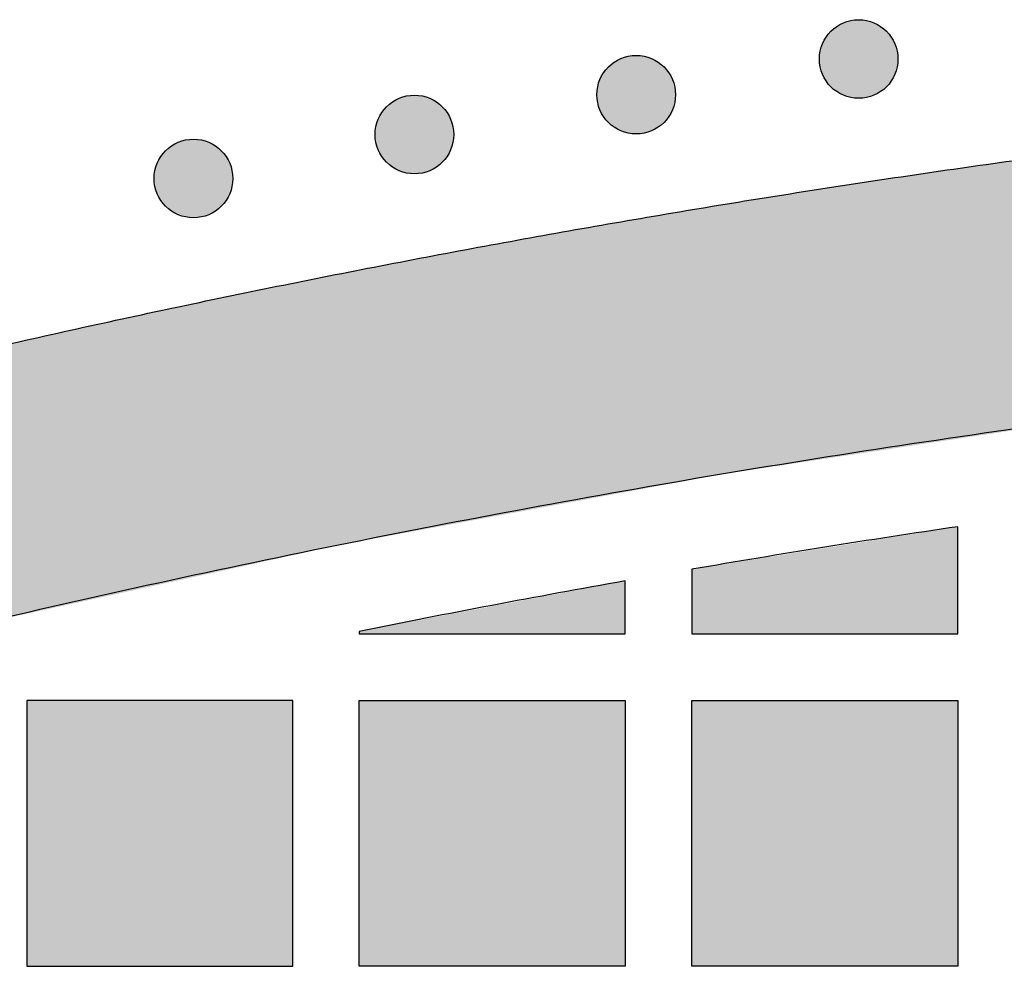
# Model space of a CAD drawing. Header units: millimetres. Extents: x -3873 to -97, y 912 to 4165.
# Tile 369 of 725: x -3447 to -3403, y 1954 to 1997. Entities that reach past the tile are written whole.
import ezdxf

# ---------------------------------------------------------------- set-up
doc = ezdxf.new("R2010")
doc.units = ezdxf.units.MM
doc.layers.add('pattern', color=7, linetype='Continuous', true_color=0x000000)

msp = doc.modelspace()

# ---------------------------------------------------------------- hatches: boundary and pattern name
at = {"layer": 'pattern'}
for points in [[(-3407.971, 1996.479), (-3408, 1996.507), (-3408.029, 1996.534), (-3408.059, 1996.56), (-3408.089, 1996.587), (-3408.121, 1996.612), (-3408.153, 1996.638), (-3408.187, 1996.662), (-3408.221, 1996.686), (-3408.256, 1996.71), (-3408.291, 1996.732), (-3408.328, 1996.755), (-3408.365, 1996.776), (-3408.403, 1996.796), (-3408.442, 1996.816), (-3408.481, 1996.835), (-3408.521, 1996.853), (-3408.562, 1996.87), (-3408.603, 1996.886), (-3408.645, 1996.901), (-3408.688, 1996.915), (-3408.731, 1996.928), (-3408.774, 1996.94), (-3408.818, 1996.951), (-3408.863, 1996.961), (-3408.907, 1996.97), (-3408.952, 1996.977), (-3408.997, 1996.984), (-3409.043, 1996.989), (-3409.088, 1996.993), (-3409.134, 1996.996), (-3409.18, 1996.998), (-3409.226, 1996.999), (-3409.272, 1996.998), (-3409.318, 1996.996), (-3409.364, 1996.993), (-3409.409, 1996.989), (-3409.455, 1996.984), (-3409.5, 1996.977), (-3409.545, 1996.97), (-3409.59, 1996.961), (-3409.634, 1996.951), (-3409.678, 1996.94), (-3409.721, 1996.928), (-3409.764, 1996.915), (-3409.807, 1996.901), (-3409.849, 1996.886), (-3409.89, 1996.87), (-3409.931, 1996.853), (-3409.971, 1996.835), (-3410.01, 1996.816), (-3410.049, 1996.796), (-3410.087, 1996.776), (-3410.124, 1996.755), (-3410.161, 1996.732), (-3410.197, 1996.71), (-3410.231, 1996.686), (-3410.266, 1996.662), (-3410.299, 1996.638), (-3410.331, 1996.612), (-3410.363, 1996.587), (-3410.394, 1996.56), (-3410.424, 1996.534), (-3410.453, 1996.507), (-3410.481, 1996.479), (-3410.508, 1996.451), (-3410.535, 1996.422), (-3410.562, 1996.392), (-3410.588, 1996.361), (-3410.614, 1996.33), (-3410.639, 1996.297), (-3410.664, 1996.264), (-3410.688, 1996.23), (-3410.711, 1996.195), (-3410.734, 1996.159), (-3410.756, 1996.123), (-3410.778, 1996.085), (-3410.798, 1996.047), (-3410.818, 1996.009), (-3410.836, 1995.969), (-3410.854, 1995.929), (-3410.871, 1995.888), (-3410.888, 1995.847), (-3410.903, 1995.805), (-3410.917, 1995.763), (-3410.93, 1995.72), (-3410.942, 1995.676), (-3410.953, 1995.632), (-3410.963, 1995.588), (-3410.971, 1995.543), (-3410.979, 1995.498), (-3410.986, 1995.453), (-3410.991, 1995.408), (-3410.995, 1995.362), (-3410.998, 1995.316), (-3411, 1995.27), (-3411, 1995.224), (-3411, 1995.178), (-3410.998, 1995.133), (-3410.995, 1995.087), (-3410.991, 1995.041), (-3410.986, 1994.996), (-3410.979, 1994.95), (-3410.971, 1994.905), (-3410.963, 1994.861), (-3410.953, 1994.816), (-3410.942, 1994.773), (-3410.93, 1994.729), (-3410.917, 1994.686), (-3410.903, 1994.644), (-3410.888, 1994.602), (-3410.871, 1994.56), (-3410.854, 1994.52), (-3410.836, 1994.48), (-3410.818, 1994.44), (-3410.798, 1994.401), (-3410.778, 1994.363), (-3410.756, 1994.326), (-3410.734, 1994.29), (-3410.711, 1994.254), (-3410.688, 1994.219), (-3410.664, 1994.185), (-3410.639, 1994.152), (-3410.614, 1994.119), (-3410.588, 1994.088), (-3410.562, 1994.057), (-3410.535, 1994.027), (-3410.508, 1993.998), (-3410.481, 1993.97), (-3410.453, 1993.942), (-3410.424, 1993.915), (-3410.394, 1993.888), (-3410.363, 1993.862), (-3410.331, 1993.836), (-3410.299, 1993.811), (-3410.266, 1993.786), (-3410.231, 1993.762), (-3410.197, 1993.739), (-3410.161, 1993.716), (-3410.124, 1993.694), (-3410.087, 1993.673), (-3410.049, 1993.652), (-3410.01, 1993.633), (-3409.971, 1993.614), (-3409.931, 1993.596), (-3409.89, 1993.579), (-3409.849, 1993.563), (-3409.807, 1993.548), (-3409.764, 1993.534), (-3409.721, 1993.521), (-3409.678, 1993.509), (-3409.634, 1993.498), (-3409.59, 1993.488), (-3409.545, 1993.479), (-3409.5, 1993.471), (-3409.455, 1993.465), (-3409.409, 1993.46), (-3409.364, 1993.455), (-3409.318, 1993.452), (-3409.272, 1993.451), (-3409.226, 1993.45), (-3409.18, 1993.451), (-3409.134, 1993.452), (-3409.088, 1993.455), (-3409.043, 1993.46), (-3408.997, 1993.465), (-3408.952, 1993.471), (-3408.907, 1993.479), (-3408.863, 1993.488), (-3408.818, 1993.498), (-3408.774, 1993.509), (-3408.731, 1993.521), (-3408.688, 1993.534), (-3408.645, 1993.548), (-3408.603, 1993.563), (-3408.562, 1993.579), (-3408.521, 1993.596), (-3408.481, 1993.614), (-3408.442, 1993.633), (-3408.403, 1993.652), (-3408.365, 1993.673), (-3408.328, 1993.694), (-3408.291, 1993.716), (-3408.256, 1993.739), (-3408.221, 1993.762), (-3408.187, 1993.786), (-3408.153, 1993.811), (-3408.121, 1993.836), (-3408.089, 1993.862), (-3408.059, 1993.888), (-3408.029, 1993.915), (-3408, 1993.942), (-3407.971, 1993.97), (-3407.944, 1993.998), (-3407.917, 1994.027), (-3407.89, 1994.057), (-3407.864, 1994.088), (-3407.838, 1994.119), (-3407.813, 1994.152), (-3407.788, 1994.185), (-3407.764, 1994.219), (-3407.741, 1994.254), (-3407.718, 1994.29), (-3407.696, 1994.326), (-3407.675, 1994.363), (-3407.654, 1994.401), (-3407.634, 1994.44), (-3407.616, 1994.48), (-3407.598, 1994.52), (-3407.581, 1994.56), (-3407.565, 1994.602), (-3407.549, 1994.644), (-3407.535, 1994.686), (-3407.522, 1994.729), (-3407.51, 1994.773), (-3407.499, 1994.816), (-3407.489, 1994.861), (-3407.481, 1994.905), (-3407.473, 1994.95), (-3407.467, 1994.996), (-3407.461, 1995.041), (-3407.457, 1995.087), (-3407.454, 1995.133), (-3407.452, 1995.178), (-3407.452, 1995.224), (-3407.452, 1995.27), (-3407.454, 1995.316), (-3407.457, 1995.362), (-3407.461, 1995.408), (-3407.467, 1995.453), (-3407.473, 1995.498), (-3407.481, 1995.543), (-3407.489, 1995.588), (-3407.499, 1995.632), (-3407.51, 1995.676), (-3407.522, 1995.72), (-3407.535, 1995.763), (-3407.549, 1995.805), (-3407.565, 1995.847), (-3407.581, 1995.888), (-3407.598, 1995.929), (-3407.616, 1995.969), (-3407.634, 1996.009), (-3407.654, 1996.047), (-3407.675, 1996.085), (-3407.696, 1996.123), (-3407.718, 1996.159), (-3407.741, 1996.195), (-3407.764, 1996.23), (-3407.788, 1996.264), (-3407.813, 1996.297), (-3407.838, 1996.33), (-3407.864, 1996.361), (-3407.89, 1996.392), (-3407.917, 1996.422), (-3407.944, 1996.451)], [(-3328.15, 1983.74), (-3345.663, 1983.455), (-3363.179, 1982.585), (-3380.677, 1981.13), (-3398.126, 1979.09), (-3415.497, 1976.468), (-3432.761, 1973.27), (-3449.89, 1969.501), (-3466.855, 1965.172), (-3478.446, 1974.372), (-3469.307, 1976.941), (-3460.114, 1979.35), (-3450.871, 1981.599), (-3441.582, 1983.685), (-3432.253, 1985.608), (-3422.886, 1987.367), (-3413.486, 1988.959), (-3404.059, 1990.385), (-3394.607, 1991.643), (-3385.136, 1992.734), (-3375.65, 1993.656), (-3366.154, 1994.41), (-3356.652, 1994.995), (-3347.149, 1995.411), (-3337.649, 1995.66), (-3328.132, 1995.74), (-3309.139, 1995.393), (-3299.636, 1994.967), (-3290.135, 1994.373), (-3280.639, 1993.611), (-3271.154, 1992.679), (-3261.685, 1991.58), (-3252.234, 1990.312), (-3242.808, 1988.878), (-3233.41, 1987.276), (-3224.045, 1985.509), (-3214.717, 1983.577), (-3205.43, 1981.482), (-3196.19, 1979.225), (-3186.999, 1976.806), (-3177.862, 1974.229), (-3189.462, 1965.039), (-3206.423, 1969.385), (-3223.548, 1973.17), (-3240.809, 1976.385), (-3258.178, 1979.023), (-3275.625, 1981.08), (-3293.121, 1982.552), (-3310.637, 1983.438)], [(-3418.007, 1994.869), (-3418.035, 1994.897), (-3418.064, 1994.924), (-3418.094, 1994.95), (-3418.124, 1994.977), (-3418.156, 1995.002), (-3418.189, 1995.028), (-3418.222, 1995.052), (-3418.256, 1995.076), (-3418.291, 1995.1), (-3418.327, 1995.122), (-3418.363, 1995.145), (-3418.4, 1995.166), (-3418.438, 1995.186), (-3418.477, 1995.206), (-3418.516, 1995.225), (-3418.557, 1995.243), (-3418.597, 1995.26), (-3418.639, 1995.276), (-3418.681, 1995.291), (-3418.723, 1995.305), (-3418.766, 1995.318), (-3418.81, 1995.33), (-3418.853, 1995.341), (-3418.898, 1995.351), (-3418.942, 1995.36), (-3418.987, 1995.367), (-3419.033, 1995.374), (-3419.078, 1995.379), (-3419.124, 1995.383), (-3419.169, 1995.386), (-3419.215, 1995.388), (-3419.261, 1995.389), (-3419.307, 1995.388), (-3419.353, 1995.386), (-3419.399, 1995.383), (-3419.445, 1995.379), (-3419.49, 1995.374), (-3419.535, 1995.367), (-3419.58, 1995.36), (-3419.625, 1995.351), (-3419.669, 1995.341), (-3419.713, 1995.33), (-3419.757, 1995.318), (-3419.8, 1995.305), (-3419.842, 1995.291), (-3419.884, 1995.276), (-3419.925, 1995.26), (-3419.966, 1995.243), (-3420.006, 1995.225), (-3420.046, 1995.206), (-3420.084, 1995.186), (-3420.122, 1995.166), (-3420.16, 1995.145), (-3420.196, 1995.122), (-3420.232, 1995.1), (-3420.267, 1995.076), (-3420.301, 1995.052), (-3420.334, 1995.028), (-3420.367, 1995.002), (-3420.398, 1994.977), (-3420.429, 1994.95), (-3420.459, 1994.924), (-3420.488, 1994.897), (-3420.516, 1994.869), (-3420.543, 1994.841), (-3420.571, 1994.812), (-3420.597, 1994.782), (-3420.624, 1994.751), (-3420.649, 1994.72), (-3420.675, 1994.687), (-3420.699, 1994.654), (-3420.723, 1994.62), (-3420.747, 1994.585), (-3420.769, 1994.549), (-3420.791, 1994.513), (-3420.813, 1994.475), (-3420.833, 1994.437), (-3420.853, 1994.399), (-3420.872, 1994.359), (-3420.89, 1994.319), (-3420.907, 1994.278), (-3420.923, 1994.237), (-3420.938, 1994.195), (-3420.952, 1994.153), (-3420.965, 1994.11), (-3420.977, 1994.066), (-3420.988, 1994.022), (-3420.998, 1993.978), (-3421.007, 1993.933), (-3421.014, 1993.888), (-3421.021, 1993.843), (-3421.026, 1993.798), (-3421.03, 1993.752), (-3421.033, 1993.706), (-3421.035, 1993.66), (-3421.036, 1993.614), (-3421.035, 1993.568), (-3421.033, 1993.523), (-3421.03, 1993.477), (-3421.026, 1993.431), (-3421.021, 1993.386), (-3421.014, 1993.34), (-3421.007, 1993.295), (-3420.998, 1993.251), (-3420.988, 1993.207), (-3420.977, 1993.163), (-3420.965, 1993.119), (-3420.952, 1993.076), (-3420.938, 1993.034), (-3420.923, 1992.992), (-3420.907, 1992.95), (-3420.89, 1992.91), (-3420.872, 1992.87), (-3420.853, 1992.83), (-3420.833, 1992.791), (-3420.813, 1992.753), (-3420.791, 1992.716), (-3420.769, 1992.68), (-3420.747, 1992.644), (-3420.723, 1992.609), (-3420.699, 1992.575), (-3420.675, 1992.542), (-3420.649, 1992.509), (-3420.624, 1992.478), (-3420.597, 1992.447), (-3420.571, 1992.417), (-3420.543, 1992.388), (-3420.516, 1992.36), (-3420.488, 1992.332), (-3420.459, 1992.305), (-3420.429, 1992.278), (-3420.398, 1992.252), (-3420.367, 1992.226), (-3420.334, 1992.201), (-3420.301, 1992.176), (-3420.267, 1992.152), (-3420.232, 1992.129), (-3420.196, 1992.106), (-3420.16, 1992.084), (-3420.122, 1992.063), (-3420.084, 1992.042), (-3420.046, 1992.023), (-3420.006, 1992.004), (-3419.966, 1991.986), (-3419.925, 1991.969), (-3419.884, 1991.953), (-3419.842, 1991.938), (-3419.8, 1991.924), (-3419.757, 1991.911), (-3419.713, 1991.899), (-3419.669, 1991.888), (-3419.625, 1991.878), (-3419.58, 1991.869), (-3419.535, 1991.861), (-3419.49, 1991.855), (-3419.445, 1991.85), (-3419.399, 1991.845), (-3419.353, 1991.842), (-3419.307, 1991.841), (-3419.261, 1991.84), (-3419.215, 1991.841), (-3419.169, 1991.842), (-3419.124, 1991.845), (-3419.078, 1991.85), (-3419.033, 1991.855), (-3418.987, 1991.861), (-3418.942, 1991.869), (-3418.898, 1991.878), (-3418.853, 1991.888), (-3418.81, 1991.899), (-3418.766, 1991.911), (-3418.723, 1991.924), (-3418.681, 1991.938), (-3418.639, 1991.953), (-3418.597, 1991.969), (-3418.557, 1991.986), (-3418.516, 1992.004), (-3418.477, 1992.023), (-3418.438, 1992.042), (-3418.4, 1992.063), (-3418.363, 1992.084), (-3418.327, 1992.106), (-3418.291, 1992.129), (-3418.256, 1992.152), (-3418.222, 1992.176), (-3418.189, 1992.201), (-3418.156, 1992.226), (-3418.124, 1992.252), (-3418.094, 1992.278), (-3418.064, 1992.305), (-3418.035, 1992.332), (-3418.007, 1992.36), (-3417.979, 1992.388), (-3417.952, 1992.417), (-3417.925, 1992.447), (-3417.899, 1992.478), (-3417.873, 1992.509), (-3417.848, 1992.542), (-3417.823, 1992.575), (-3417.799, 1992.609), (-3417.776, 1992.644), (-3417.753, 1992.68), (-3417.731, 1992.716), (-3417.71, 1992.753), (-3417.689, 1992.791), (-3417.67, 1992.83), (-3417.651, 1992.87), (-3417.633, 1992.91), (-3417.616, 1992.95), (-3417.6, 1992.992), (-3417.585, 1993.034), (-3417.571, 1993.076), (-3417.557, 1993.119), (-3417.545, 1993.163), (-3417.534, 1993.207), (-3417.525, 1993.251), (-3417.516, 1993.295), (-3417.508, 1993.34), (-3417.502, 1993.386), (-3417.496, 1993.431), (-3417.492, 1993.477), (-3417.489, 1993.523), (-3417.488, 1993.568), (-3417.487, 1993.614), (-3417.488, 1993.66), (-3417.489, 1993.706), (-3417.492, 1993.752), (-3417.496, 1993.798), (-3417.502, 1993.843), (-3417.508, 1993.888), (-3417.516, 1993.933), (-3417.525, 1993.978), (-3417.534, 1994.022), (-3417.545, 1994.066), (-3417.557, 1994.11), (-3417.571, 1994.153), (-3417.585, 1994.195), (-3417.6, 1994.237), (-3417.616, 1994.278), (-3417.633, 1994.319), (-3417.651, 1994.359), (-3417.67, 1994.399), (-3417.689, 1994.437), (-3417.71, 1994.475), (-3417.731, 1994.513), (-3417.753, 1994.549), (-3417.776, 1994.585), (-3417.799, 1994.62), (-3417.823, 1994.654), (-3417.848, 1994.687), (-3417.873, 1994.72), (-3417.899, 1994.751), (-3417.925, 1994.782), (-3417.952, 1994.812), (-3417.979, 1994.841)], [(-3428.01, 1993.072), (-3428.038, 1993.099), (-3428.067, 1993.126), (-3428.097, 1993.153), (-3428.128, 1993.179), (-3428.159, 1993.205), (-3428.192, 1993.23), (-3428.225, 1993.255), (-3428.259, 1993.279), (-3428.294, 1993.302), (-3428.33, 1993.325), (-3428.366, 1993.347), (-3428.404, 1993.368), (-3428.442, 1993.389), (-3428.48, 1993.409), (-3428.52, 1993.427), (-3428.56, 1993.445), (-3428.601, 1993.462), (-3428.642, 1993.478), (-3428.684, 1993.494), (-3428.726, 1993.508), (-3428.769, 1993.521), (-3428.813, 1993.533), (-3428.857, 1993.544), (-3428.901, 1993.554), (-3428.946, 1993.562), (-3428.991, 1993.57), (-3429.036, 1993.577), (-3429.081, 1993.582), (-3429.127, 1993.586), (-3429.173, 1993.589), (-3429.219, 1993.591), (-3429.265, 1993.591), (-3429.311, 1993.591), (-3429.356, 1993.589), (-3429.402, 1993.586), (-3429.448, 1993.582), (-3429.493, 1993.577), (-3429.539, 1993.57), (-3429.584, 1993.562), (-3429.628, 1993.554), (-3429.673, 1993.544), (-3429.716, 1993.533), (-3429.76, 1993.521), (-3429.803, 1993.508), (-3429.845, 1993.494), (-3429.887, 1993.478), (-3429.929, 1993.462), (-3429.969, 1993.445), (-3430.009, 1993.427), (-3430.049, 1993.409), (-3430.088, 1993.389), (-3430.126, 1993.368), (-3430.163, 1993.347), (-3430.199, 1993.325), (-3430.235, 1993.302), (-3430.27, 1993.279), (-3430.304, 1993.255), (-3430.337, 1993.23), (-3430.37, 1993.205), (-3430.401, 1993.179), (-3430.432, 1993.153), (-3430.462, 1993.126), (-3430.491, 1993.099), (-3430.519, 1993.072), (-3430.547, 1993.043), (-3430.574, 1993.014), (-3430.601, 1992.985), (-3430.627, 1992.954), (-3430.653, 1992.922), (-3430.678, 1992.89), (-3430.703, 1992.856), (-3430.727, 1992.822), (-3430.75, 1992.787), (-3430.773, 1992.752), (-3430.795, 1992.715), (-3430.816, 1992.678), (-3430.837, 1992.64), (-3430.856, 1992.601), (-3430.875, 1992.562), (-3430.893, 1992.522), (-3430.91, 1992.481), (-3430.926, 1992.44), (-3430.941, 1992.398), (-3430.955, 1992.355), (-3430.968, 1992.312), (-3430.98, 1992.269), (-3430.991, 1992.225), (-3431.001, 1992.181), (-3431.01, 1992.136), (-3431.018, 1992.091), (-3431.024, 1992.046), (-3431.029, 1992), (-3431.034, 1991.955), (-3431.037, 1991.909), (-3431.038, 1991.863), (-3431.039, 1991.817), (-3431.038, 1991.771), (-3431.037, 1991.725), (-3431.034, 1991.679), (-3431.029, 1991.634), (-3431.024, 1991.588), (-3431.018, 1991.543), (-3431.01, 1991.498), (-3431.001, 1991.453), (-3430.991, 1991.409), (-3430.98, 1991.365), (-3430.968, 1991.322), (-3430.955, 1991.279), (-3430.941, 1991.236), (-3430.926, 1991.194), (-3430.91, 1991.153), (-3430.893, 1991.112), (-3430.875, 1991.072), (-3430.856, 1991.033), (-3430.837, 1990.994), (-3430.816, 1990.956), (-3430.795, 1990.919), (-3430.773, 1990.882), (-3430.75, 1990.847), (-3430.727, 1990.812), (-3430.703, 1990.778), (-3430.678, 1990.744), (-3430.653, 1990.712), (-3430.627, 1990.68), (-3430.601, 1990.649), (-3430.574, 1990.62), (-3430.547, 1990.591), (-3430.519, 1990.562), (-3430.491, 1990.535), (-3430.462, 1990.508), (-3430.432, 1990.481), (-3430.401, 1990.455), (-3430.37, 1990.429), (-3430.337, 1990.404), (-3430.304, 1990.379), (-3430.27, 1990.355), (-3430.235, 1990.332), (-3430.199, 1990.309), (-3430.163, 1990.287), (-3430.126, 1990.266), (-3430.088, 1990.245), (-3430.049, 1990.225), (-3430.009, 1990.207), (-3429.969, 1990.189), (-3429.929, 1990.172), (-3429.887, 1990.156), (-3429.845, 1990.14), (-3429.803, 1990.126), (-3429.76, 1990.113), (-3429.716, 1990.101), (-3429.673, 1990.09), (-3429.628, 1990.08), (-3429.584, 1990.072), (-3429.539, 1990.064), (-3429.493, 1990.057), (-3429.448, 1990.052), (-3429.402, 1990.048), (-3429.356, 1990.045), (-3429.311, 1990.043), (-3429.265, 1990.043), (-3429.219, 1990.043), (-3429.173, 1990.045), (-3429.127, 1990.048), (-3429.081, 1990.052), (-3429.036, 1990.057), (-3428.991, 1990.064), (-3428.946, 1990.072), (-3428.901, 1990.08), (-3428.857, 1990.09), (-3428.813, 1990.101), (-3428.769, 1990.113), (-3428.726, 1990.126), (-3428.684, 1990.14), (-3428.642, 1990.156), (-3428.601, 1990.172), (-3428.56, 1990.189), (-3428.52, 1990.207), (-3428.48, 1990.225), (-3428.442, 1990.245), (-3428.404, 1990.266), (-3428.366, 1990.287), (-3428.33, 1990.309), (-3428.294, 1990.332), (-3428.259, 1990.355), (-3428.225, 1990.379), (-3428.192, 1990.404), (-3428.159, 1990.429), (-3428.128, 1990.455), (-3428.097, 1990.481), (-3428.067, 1990.508), (-3428.038, 1990.535), (-3428.01, 1990.562), (-3427.982, 1990.591), (-3427.955, 1990.62), (-3427.929, 1990.649), (-3427.902, 1990.68), (-3427.877, 1990.712), (-3427.851, 1990.744), (-3427.827, 1990.778), (-3427.803, 1990.812), (-3427.779, 1990.847), (-3427.757, 1990.882), (-3427.735, 1990.919), (-3427.713, 1990.956), (-3427.693, 1990.994), (-3427.673, 1991.033), (-3427.654, 1991.072), (-3427.636, 1991.112), (-3427.619, 1991.153), (-3427.603, 1991.194), (-3427.588, 1991.236), (-3427.574, 1991.279), (-3427.561, 1991.322), (-3427.549, 1991.365), (-3427.538, 1991.409), (-3427.528, 1991.453), (-3427.519, 1991.498), (-3427.512, 1991.543), (-3427.505, 1991.588), (-3427.5, 1991.634), (-3427.496, 1991.679), (-3427.493, 1991.725), (-3427.491, 1991.771), (-3427.49, 1991.817), (-3427.491, 1991.863), (-3427.493, 1991.909), (-3427.496, 1991.955), (-3427.5, 1992), (-3427.505, 1992.046), (-3427.512, 1992.091), (-3427.519, 1992.136), (-3427.528, 1992.181), (-3427.538, 1992.225), (-3427.549, 1992.269), (-3427.561, 1992.312), (-3427.574, 1992.355), (-3427.588, 1992.398), (-3427.603, 1992.44), (-3427.619, 1992.481), (-3427.636, 1992.522), (-3427.654, 1992.562), (-3427.673, 1992.601), (-3427.693, 1992.64), (-3427.713, 1992.678), (-3427.735, 1992.715), (-3427.757, 1992.752), (-3427.779, 1992.787), (-3427.803, 1992.822), (-3427.827, 1992.856), (-3427.851, 1992.89), (-3427.877, 1992.922), (-3427.902, 1992.954), (-3427.929, 1992.985), (-3427.955, 1993.014), (-3427.982, 1993.043)], [(-3437.978, 1991.088), (-3438.006, 1991.115), (-3438.035, 1991.142), (-3438.065, 1991.169), (-3438.096, 1991.195), (-3438.127, 1991.221), (-3438.16, 1991.246), (-3438.193, 1991.271), (-3438.227, 1991.295), (-3438.262, 1991.318), (-3438.298, 1991.341), (-3438.334, 1991.363), (-3438.372, 1991.384), (-3438.41, 1991.405), (-3438.448, 1991.424), (-3438.488, 1991.443), (-3438.528, 1991.461), (-3438.569, 1991.478), (-3438.61, 1991.494), (-3438.652, 1991.509), (-3438.694, 1991.524), (-3438.737, 1991.537), (-3438.781, 1991.549), (-3438.825, 1991.56), (-3438.869, 1991.57), (-3438.914, 1991.578), (-3438.959, 1991.586), (-3439.004, 1991.592), (-3439.049, 1991.598), (-3439.095, 1991.602), (-3439.141, 1991.605), (-3439.187, 1991.607), (-3439.233, 1991.607), (-3439.279, 1991.607), (-3439.324, 1991.605), (-3439.37, 1991.602), (-3439.416, 1991.598), (-3439.461, 1991.592), (-3439.507, 1991.586), (-3439.552, 1991.578), (-3439.596, 1991.57), (-3439.641, 1991.56), (-3439.684, 1991.549), (-3439.728, 1991.537), (-3439.771, 1991.524), (-3439.813, 1991.509), (-3439.855, 1991.494), (-3439.897, 1991.478), (-3439.937, 1991.461), (-3439.977, 1991.443), (-3440.017, 1991.424), (-3440.056, 1991.405), (-3440.094, 1991.384), (-3440.131, 1991.363), (-3440.167, 1991.341), (-3440.203, 1991.318), (-3440.238, 1991.295), (-3440.272, 1991.271), (-3440.305, 1991.246), (-3440.338, 1991.221), (-3440.369, 1991.195), (-3440.4, 1991.169), (-3440.43, 1991.142), (-3440.459, 1991.115), (-3440.487, 1991.088), (-3440.515, 1991.059), (-3440.542, 1991.03), (-3440.569, 1991), (-3440.595, 1990.97), (-3440.621, 1990.938), (-3440.646, 1990.906), (-3440.671, 1990.872), (-3440.695, 1990.838), (-3440.718, 1990.803), (-3440.741, 1990.768), (-3440.763, 1990.731), (-3440.784, 1990.694), (-3440.805, 1990.656), (-3440.824, 1990.617), (-3440.843, 1990.578), (-3440.861, 1990.538), (-3440.878, 1990.497), (-3440.894, 1990.456), (-3440.909, 1990.414), (-3440.923, 1990.371), (-3440.936, 1990.328), (-3440.948, 1990.285), (-3440.959, 1990.241), (-3440.969, 1990.196), (-3440.978, 1990.152), (-3440.986, 1990.107), (-3440.992, 1990.062), (-3440.997, 1990.016), (-3441.002, 1989.97), (-3441.005, 1989.925), (-3441.006, 1989.879), (-3441.007, 1989.833), (-3441.006, 1989.787), (-3441.005, 1989.741), (-3441.002, 1989.695), (-3440.997, 1989.65), (-3440.992, 1989.604), (-3440.986, 1989.559), (-3440.978, 1989.514), (-3440.969, 1989.469), (-3440.959, 1989.425), (-3440.948, 1989.381), (-3440.936, 1989.338), (-3440.923, 1989.295), (-3440.909, 1989.252), (-3440.894, 1989.21), (-3440.878, 1989.169), (-3440.861, 1989.128), (-3440.843, 1989.088), (-3440.824, 1989.049), (-3440.805, 1989.01), (-3440.784, 1988.972), (-3440.763, 1988.935), (-3440.741, 1988.898), (-3440.718, 1988.862), (-3440.695, 1988.827), (-3440.671, 1988.793), (-3440.646, 1988.76), (-3440.621, 1988.728), (-3440.595, 1988.696), (-3440.569, 1988.665), (-3440.542, 1988.635), (-3440.515, 1988.606), (-3440.487, 1988.578), (-3440.459, 1988.551), (-3440.43, 1988.524), (-3440.4, 1988.497), (-3440.369, 1988.471), (-3440.338, 1988.445), (-3440.305, 1988.42), (-3440.272, 1988.395), (-3440.238, 1988.371), (-3440.203, 1988.347), (-3440.167, 1988.325), (-3440.131, 1988.303), (-3440.094, 1988.281), (-3440.056, 1988.261), (-3440.017, 1988.241), (-3439.977, 1988.222), (-3439.937, 1988.205), (-3439.897, 1988.187), (-3439.855, 1988.171), (-3439.813, 1988.156), (-3439.771, 1988.142), (-3439.728, 1988.129), (-3439.684, 1988.117), (-3439.641, 1988.106), (-3439.596, 1988.096), (-3439.552, 1988.087), (-3439.507, 1988.08), (-3439.461, 1988.073), (-3439.416, 1988.068), (-3439.37, 1988.064), (-3439.324, 1988.061), (-3439.279, 1988.059), (-3439.233, 1988.059), (-3439.187, 1988.059), (-3439.141, 1988.061), (-3439.095, 1988.064), (-3439.049, 1988.068), (-3439.004, 1988.073), (-3438.959, 1988.08), (-3438.914, 1988.087), (-3438.869, 1988.096), (-3438.825, 1988.106), (-3438.781, 1988.117), (-3438.737, 1988.129), (-3438.694, 1988.142), (-3438.652, 1988.156), (-3438.61, 1988.171), (-3438.569, 1988.187), (-3438.528, 1988.205), (-3438.488, 1988.222), (-3438.448, 1988.241), (-3438.41, 1988.261), (-3438.372, 1988.281), (-3438.334, 1988.303), (-3438.298, 1988.325), (-3438.262, 1988.347), (-3438.227, 1988.371), (-3438.193, 1988.395), (-3438.16, 1988.42), (-3438.127, 1988.445), (-3438.096, 1988.471), (-3438.065, 1988.497), (-3438.035, 1988.524), (-3438.006, 1988.551), (-3437.978, 1988.578), (-3437.95, 1988.606), (-3437.923, 1988.635), (-3437.897, 1988.665), (-3437.87, 1988.696), (-3437.845, 1988.728), (-3437.819, 1988.76), (-3437.795, 1988.793), (-3437.771, 1988.827), (-3437.747, 1988.862), (-3437.725, 1988.898), (-3437.702, 1988.935), (-3437.681, 1988.972), (-3437.661, 1989.01), (-3437.641, 1989.049), (-3437.622, 1989.088), (-3437.604, 1989.128), (-3437.587, 1989.169), (-3437.571, 1989.21), (-3437.556, 1989.252), (-3437.542, 1989.295), (-3437.529, 1989.338), (-3437.517, 1989.381), (-3437.506, 1989.425), (-3437.496, 1989.469), (-3437.487, 1989.514), (-3437.48, 1989.559), (-3437.473, 1989.604), (-3437.468, 1989.65), (-3437.464, 1989.695), (-3437.461, 1989.741), (-3437.459, 1989.787), (-3437.458, 1989.833), (-3437.459, 1989.879), (-3437.461, 1989.925), (-3437.464, 1989.97), (-3437.468, 1990.016), (-3437.473, 1990.062), (-3437.48, 1990.107), (-3437.487, 1990.152), (-3437.496, 1990.196), (-3437.506, 1990.241), (-3437.517, 1990.285), (-3437.529, 1990.328), (-3437.542, 1990.371), (-3437.556, 1990.414), (-3437.571, 1990.456), (-3437.587, 1990.497), (-3437.604, 1990.538), (-3437.622, 1990.578), (-3437.641, 1990.617), (-3437.661, 1990.656), (-3437.681, 1990.694), (-3437.702, 1990.731), (-3437.725, 1990.768), (-3437.747, 1990.803), (-3437.771, 1990.838), (-3437.795, 1990.872), (-3437.819, 1990.906), (-3437.845, 1990.938), (-3437.87, 1990.97), (-3437.897, 1991), (-3437.923, 1991.03), (-3437.95, 1991.059)], [(-3404.754, 1974.116), (-3416.754, 1972.197), (-3416.754, 1969.279), (-3404.754, 1969.279)], [(-3431.754, 1969.393), (-3431.754, 1969.279), (-3419.754, 1969.279), (-3419.754, 1971.672)], [(-3446.754, 1954.279), (-3434.754, 1954.279), (-3434.754, 1966.278), (-3446.754, 1966.278)], [(-3419.754, 1966.278), (-3419.754, 1954.279), (-3431.754, 1954.279), (-3431.754, 1966.278)], [(-3416.754, 1966.278), (-3404.754, 1966.278), (-3404.754, 1954.279), (-3416.754, 1954.279)]]:
    msp.add_hatch(color=256, dxfattribs=at).paths.add_polyline_path(points, flags=0)

# ---------------------------------------------------------------- linework, layer by layer
for points in [[(-3416.754, 1972.197), (-3416.754, 1969.279), (-3404.754, 1969.279), (-3404.754, 1974.116)], [(-3431.754, 1969.393), (-3431.754, 1969.279), (-3419.754, 1969.279), (-3419.754, 1971.672)]]:
    msp.add_lwpolyline(points, dxfattribs=at)
for points in [[(-3446.754, 1954.279), (-3434.754, 1954.279), (-3434.754, 1966.278), (-3446.754, 1966.278)], [(-3419.754, 1966.278), (-3419.754, 1954.279), (-3431.754, 1954.279), (-3431.754, 1966.278)], [(-3416.754, 1966.278), (-3404.754, 1966.278), (-3404.754, 1954.279), (-3416.754, 1954.279)]]:
    msp.add_lwpolyline(points, close=True, dxfattribs=at)
for centre in [(-3409.226, 1995.224), (-3419.261, 1993.614), (-3429.265, 1991.817), (-3439.233, 1989.833)]:
    msp.add_circle(centre, 1.774, dxfattribs=at)
for start, end in [(98.41893, 99.75315), (100.08755, 101.42857)]:
    msp.add_arc((-3328.347, 1457.868), 521.872, start, end, dxfattribs=at)
for points, weights, knots in [([(-3478.446, 1974.372), (-3404.824, 1995.767), (-3328.156, 1995.74), (-3328.15, 1995.74), (-3328.144, 1995.74)], [1, 0.989993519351, 1, 0.99999920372, 0.999998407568], [295.530172, 295.530172, 295.530172, 447.839939, 447.839939, 447.852059, 447.852059, 447.852059]), ([(-3328.15, 1983.74), (-3328.153, 1983.74), (-3328.156, 1983.74), (-3398.752, 1983.766), (-3466.855, 1965.172)], [0.999999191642, 0.999999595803, 1, 0.991109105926, 1], [140.346201, 140.346201, 140.346201, 140.352582, 140.352582, 280.705164, 280.705164, 280.705164])]:
    msp.add_rational_spline(points, weights, degree=2, knots=knots, dxfattribs=at)

doc.saveas('drawing.dxf')
